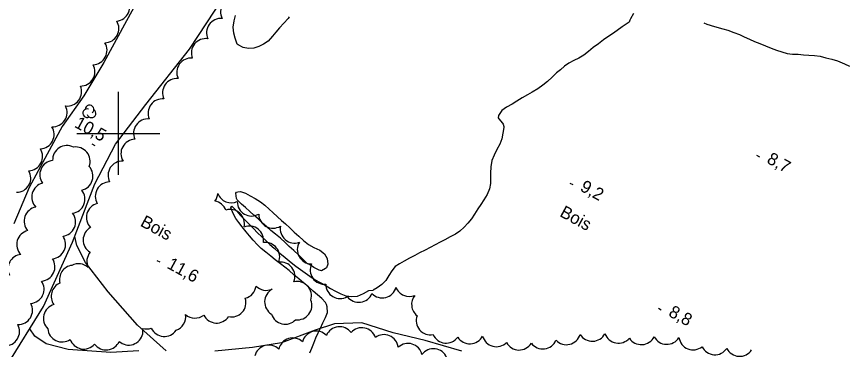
# Model space of a CAD drawing. Extents: x 219136 to 222520, y 5421589 to 5424530.
# Drawn here: x 220175.4 to 220376, y 5423147.8 to 5423228.2 of the extents above; entities that cross this region are included whole.
import ezdxf

# ---------------------------------------------------------------- set-up
doc = ezdxf.new("R2010")
doc.units = 0
for name, color, linetype in [('Level 1', 7, 'Continuous'), ('Level 2', 7, 'Continuous'), ('Level 22', 7, 'Continuous'), ('Level 3', 7, 'Continuous'), ('Level 4', 7, 'Continuous'), ('Level 44', 7, 'Continuous'), ('Level 61', 7, 'Continuous')]:
    doc.layers.add(name, color=color, linetype=linetype)

msp = doc.modelspace()

# ---------------------------------------------------------------- linework, layer by layer
at = {"layer": 'Level 1'}
for points in [[(220324.54, 5423228.96), (220323.81, 5423227.63), (220323.66, 5423227.31)], [(220323.66, 5423227.31), (220323.44, 5423226.86), (220322.77, 5423226.37), (220321.8, 5423225.75), (220320.56, 5423224.86), (220319.45, 5423224.07), (220318.3, 5423223.28), (220317.27, 5423222.56), (220316.04, 5423221.65), (220314.76, 5423220.77), (220313.61, 5423219.77), (220312.48, 5423218.89), (220311.31, 5423218.19), (220310.09, 5423217.56), (220308.92, 5423216.94), (220307.84, 5423216.19), (220306.87, 5423215.34), (220305.87, 5423214.58), (220304.89, 5423213.58), (220303.71, 5423212.53), (220302.57, 5423211.6), (220301.38, 5423210.77), (220300.06, 5423209.95), (220298.91, 5423209.33), (220297.57, 5423208.58), (220296.34, 5423207.78), (220295.15, 5423207.03), (220293.84, 5423206.34), (220292.69, 5423205.51), (220291.87, 5423204.32), (220291.83, 5423203.78), (220291.94, 5423203.53), (220292.85, 5423202.46), (220292.98, 5423202.2), (220293.17, 5423201.66), (220293.17, 5423201.38), (220292.97, 5423200.08)], [(220292.97, 5423200.08), (220292.66, 5423198.7), (220292.18, 5423197.42), (220291.52, 5423196.08), (220290.83, 5423194.73), (220290.31, 5423193.41), (220290.07, 5423191.93), (220289.99, 5423190.4), (220289.93, 5423189.14), (220289.94, 5423187.86), (220289.7, 5423186.63), (220289.13, 5423185.25), (220288.34, 5423183.93), (220287.6, 5423182.83), (220286.87, 5423181.74), (220286.09, 5423180.47), (220285.36, 5423179.39), (220284.5, 5423178.34), (220283.56, 5423177.37), (220282.56, 5423176.37), (220281.46, 5423175.65), (220280.23, 5423175.01), (220278.94, 5423174.33), (220277.77, 5423173.72), (220276.56, 5423173.09), (220275.37, 5423172.46), (220274.14, 5423171.82), (220272.83, 5423171.13), (220271.64, 5423170.5), (220270.41, 5423169.86), (220269.07, 5423169.16), (220267.96, 5423168.49), (220266.94, 5423167.84), (220266.11, 5423166.82), (220265.37, 5423165.69), (220264.68, 5423164.49), (220263.68, 5423163.49), (220262.6, 5423162.68), (220261.57, 5423162.14)], [(220250.06, 5423159.13), (220249.21, 5423160.14), (220248.16, 5423160.99), (220247.07, 5423161.87), (220245.97, 5423162.98), (220244.76, 5423163.93), (220243.61, 5423164.89), (220242.43, 5423165.85), (220241.29, 5423166.86), (220240.28, 5423167.7), (220239.22, 5423168.49), (220237.92, 5423169.48), (220236.87, 5423170.38), (220235.67, 5423171.29), (220234.52, 5423172.16), (220233.61, 5423173.07), (220232.63, 5423174.21), (220231.74, 5423175.22), (220230.86, 5423176.21), (220229.93, 5423177.39), (220229.12, 5423178.45), (220228.37, 5423179.47), (220227.73, 5423180.63), (220227.2, 5423182.02), (220227.42, 5423182.38), (220227.67, 5423182.18), (220228.62, 5423181.19), (220229.56, 5423180.17), (220230.56, 5423179.13), (220231.6, 5423178.09), (220232.66, 5423177), (220233.67, 5423175.97), (220234.66, 5423175.02), (220235.65, 5423174.09), (220236.65, 5423173.15), (220237.67, 5423172.25), (220238.69, 5423171.35), (220239.81, 5423170.41), (220240.78, 5423169.6), (220241.77, 5423168.81), (220242.91, 5423167.91), (220244.03, 5423167.11), (220245.16, 5423166.32), (220246.31, 5423165.48), (220247.54, 5423164.66), (220248.77, 5423164.01), (220249.99, 5423163.32), (220251.25, 5423162.53), (220252.45, 5423161.92), (220253.76, 5423161.29), (220254.96, 5423160.77), (220256.44, 5423160.57), (220257.83, 5423160.69), (220259.29, 5423161.37), (220260.55, 5423162.03), (220261.57, 5423162.14), (220261.57, 5423162.14)], [(220246.26, 5423146.97), (220246.8, 5423148.17), (220247.25, 5423149.34), (220247.77, 5423150.62), (220248.3, 5423151.81), (220248.85, 5423152.99), (220249.43, 5423154.28), (220250.05, 5423155.53), (220250.53, 5423156.71), (220250.47, 5423158.12), (220250.3, 5423158.68), (220250.06, 5423159.13)]]:
    msp.add_lwpolyline(points, dxfattribs=at)
at = {"layer": 'Level 2'}
for points in [[(220228.69, 5423221.53), (220228.2, 5423222.95), (220227.91, 5423224.21), (220227.77, 5423225.61), (220227.98, 5423227.14), (220228.32, 5423228.46)], [(220241.33, 5423228.17), (220241.01, 5423227.77), (220239.99, 5423226.61), (220238.96, 5423225.46), (220238.09, 5423224.47), (220237.28, 5423223.46), (220236.24, 5423222.3), (220235.06, 5423221.57), (220233.93, 5423220.98), (220232.74, 5423220.59), (220231.45, 5423220.49), (220230.17, 5423220.72), (220228.93, 5423221.34), (220228.69, 5423221.53)], [(220243.55, 5423170.64), (220242.41, 5423171.71), (220241.32, 5423172.68), (220240.3, 5423173.65), (220239.16, 5423174.67), (220237.98, 5423175.65), (220236.84, 5423176.54), (220235.87, 5423177.39), (220234.82, 5423178.32), (220233.78, 5423179.33), (220232.77, 5423180.24), (220231.75, 5423181.13), (220230.73, 5423182.06), (220229.77, 5423182.91), (220228.72, 5423183.98), (220228.57, 5423184.25), (220228.4, 5423185.56), (220228.59, 5423185.77), (220228.87, 5423185.87), (220229.52, 5423185.94), (220230.75, 5423185.56), (220231.87, 5423184.95), (220233.11, 5423184.27), (220234.38, 5423183.47), (220235.42, 5423182.66), (220236.45, 5423181.73), (220237.38, 5423180.88), (220238.46, 5423179.87), (220239.44, 5423178.98), (220240.39, 5423178.15), (220241.42, 5423177.22), (220242.49, 5423176.17), (220243.59, 5423175.15), (220244.76, 5423174.11), (220245.95, 5423173.17), (220247.26, 5423172.47), (220248.71, 5423171.79), (220249.82, 5423170.87), (220250.48, 5423169.78), (220250.6, 5423168.41), (220250.29, 5423167.54), (220250.09, 5423167.34), (220249.11, 5423166.83), (220248.85, 5423166.86), (220248.57, 5423166.95), (220247.28, 5423167.58), (220246.18, 5423168.33), (220245.74, 5423168.5), (220243.55, 5423170.64)]]:
    msp.add_lwpolyline(points, dxfattribs=at)
at = {"layer": 'Level 22'}
for points in [[(220277.17, 5423326.83), (220271.16, 5423323.51), (220265.27, 5423321.58), (220261.27, 5423319.45), (220257.01, 5423314.86), (220253.94, 5423309.39), (220248.25, 5423301.66), (220242.1, 5423291.69), (220235.39, 5423280.94), (220228.31, 5423271.01), (220221.47, 5423262.45), (220217.7, 5423258.42), (220213.69, 5423253.29), (220209.74, 5423246.9), (220208.58, 5423241.28), (220205.82, 5423234.25), (220201.98, 5423227.16), (220196.49, 5423217.11), (220191.66, 5423209.06), (220186.45, 5423201.68), (220182.78, 5423194.97), (220178.49, 5423186.92), (220174.71, 5423178.18)], [(220154.51, 5423101.77), (220159.93, 5423115.62), (220166.24, 5423131.57), (220173.16, 5423143.99), (220181.91, 5423158.23), (220188.95, 5423173.74), (220194.32, 5423187.8), (220199.35, 5423197.42), (220206.67, 5423206.99), (220217.17, 5423220.34), (220225.43, 5423232.91), (220233.79, 5423247.54), (220242.48, 5423263.07), (220251.3, 5423277.34), (220259.8, 5423289.78), (220263.56, 5423295.6), (220266.95, 5423299.42)], [(220211.59, 5423147.46), (220204.63, 5423153.67), (220197.52, 5423161.71), (220192.07, 5423168.83), (220189.98, 5423172.94), (220189.49, 5423175.13), (220189.49, 5423175.15)], [(220283.03, 5423147.43), (220274.15, 5423149.95), (220266.4, 5423151.87), (220258.82, 5423154.25), (220252.26, 5423153.99), (220247.59, 5423152.46), (220239.47, 5423149.41), (220232.46, 5423148.32), (220223.32, 5423147.4)], [(220204.92, 5423147.49), (220198.19, 5423147.08), (220187.87, 5423147.82), (220182.59, 5423149.19), (220179.8, 5423151.01), (220178.59, 5423152.82)]]:
    msp.add_lwpolyline(points, dxfattribs=at)
at = {"layer": 'Level 3'}
for p, q in [((220193.62, 5423197.47), (220194.32, 5423197.08)), ((220354.28, 5423194.71), (220354.98, 5423194.33)), ((220309.15, 5423188.01), (220309.85, 5423187.62)), ((220209.3, 5423169.33), (220210, 5423168.94)), ((220330.52, 5423157.75), (220331.22, 5423157.37))]:
    msp.add_line(p, q, dxfattribs=at)
at = {"layer": 'Level 4'}
msp.add_lwpolyline([(220341.55, 5423226.67), (220342.26, 5423226.37), (220342.51, 5423226.28), (220342.77, 5423226.21), (220343.08, 5423226.12), (220343.32, 5423226.02), (220344.67, 5423225.65), (220346.11, 5423225.26), (220347.35, 5423224.92), (220348.76, 5423224.39), (220350.14, 5423223.88), (220351.26, 5423223.3), (220352.53, 5423222.71), (220353.78, 5423222.14), (220355.08, 5423221.7), (220356.38, 5423221.12), (220357.77, 5423220.54), (220359.11, 5423220.06), (220360.4, 5423219.65), (220361.68, 5423219.31), (220362.97, 5423219.13), (220364.29, 5423219.13), (220365.64, 5423218.99), (220366.92, 5423218.91), (220368.26, 5423218.82), (220369.66, 5423218.62), (220371.04, 5423218.26), (220372.45, 5423217.94), (220373.81, 5423217.5), (220375.51, 5423216.82), (220376.74, 5423216.2)], dxfattribs=at)
at = {"layer": 'Level 44'}
for centre, radius, start, end in [((220199.31, 5423230.57), 3.46, 275.2581, 35.2581), ((220228.18, 5423229.31), 3.46, 86.8154, 206.8154), ((220196.67, 5423225.32), 3.46, 271.3733, 31.3733), ((220224.78, 5423224.29), 3.46, 85.0025, 205.0025), ((220221.11, 5423219.41), 3.46, 81.1761, 201.1761), ((220193.81, 5423220.03), 3.46, 271.7859, 31.7859), ((220217.57, 5423214.71), 3.46, 84.7664, 204.7664), ((220190.89, 5423214.88), 3.46, 269.1067, 29.1067), ((220214.15, 5423209.8), 3.46, 85.5148, 205.5148), ((220187.65, 5423210.05), 3.46, 263.37, 23.37), ((220210.64, 5423204.87), 3.46, 83.6974, 203.6974), ((220184.16, 5423205.06), 3.46, 266.5787, 26.5787), ((220193.03, 5423205.76), 1.05, 310.6037, 178.0608), ((220192.48, 5423204.88), 1.05, 72.4499, 298.1385), ((220193.52, 5423204.84), 1.05, 195.2714, 57.9557), ((220207.15, 5423200.02), 3.46, 84.732, 204.732), ((220181.03, 5423199.74), 3.46, 272.4772, 32.4772), ((220204.09, 5423195.11), 3.46, 91.4579, 211.4579), ((220178.24, 5423194.44), 3.46, 272.0231, 32.023), ((220187.58, 5423193.6), 3.46, 62.5516, 182.5516), ((220189.72, 5423193.25), 3.46, 338.9548, 98.9548), ((220184.47, 5423190), 3.46, 95.8113, 215.8113), ((220190.41, 5423189.65), 3.46, 282.8313, 42.8313), ((220200.97, 5423189.84), 3.46, 87.1248, 207.1248), ((220175.38, 5423189.22), 3.46, 270.539, 30.539), ((220182.52, 5423184.61), 3.46, 104.3402, 224.3402), ((220197.89, 5423184.8), 3.46, 90.1673, 210.1673), ((220188.46, 5423184.12), 3.46, 278.3506, 38.3506), ((220220.64, 5423185.82), 3.46, 321.1207, 353.9568), ((220227.33, 5423186.67), 3.46, 200.5659, 293.9568), ((220180.69, 5423178.79), 3.46, 100.8361, 220.8361), ((220195.75, 5423179.7), 3.46, 104.3266, 224.3266), ((220222.77, 5423180.23), 3.46, 21.1207, 80.5659), ((220232.2, 5423183.5), 3.46, 179.8201, 299.8201), ((220186.2, 5423178.6), 3.46, 277.148, 37.148), ((220227.02, 5423178.17), 3.46, 347.0407, 107.0407), ((220237.39, 5423180.56), 3.46, 181.1309, 301.1309), ((220178.91, 5423173.16), 3.46, 104.0636, 224.0636), ((220194.96, 5423174.25), 3.46, 119.0319, 239.0319), ((220231.64, 5423174.16), 3.46, 351.0678, 111.0678), ((220242.59, 5423176.97), 3.46, 169.6066, 289.6066), ((220183.79, 5423173.19), 3.46, 274.7953, 34.7953), ((220235.54, 5423170.19), 3.46, 337.936, 97.936), ((220246.72, 5423171.93), 3.46, 149.1306, 269.1306), ((220176.78, 5423167.31), 3.46, 95.8455, 206.5397), ((220195.86, 5423169.1), 3.46, 140.8584, 205.2585), ((220181.22, 5423167.79), 3.46, 274.2678, 34.2678), ((220189.24, 5423164.7), 3.46, 97.7405, 193.9888), ((220190.39, 5423165.06), 3.46, 47.5236, 117.7771), ((220239.23, 5423165.46), 3.46, 338.0035, 98.0035), ((220249.82, 5423167.02), 3.46, 155.2674, 275.2674), ((220178.6, 5423162.4), 3.46, 274.0023, 34.0023), ((220243.21, 5423160.78), 3.46, 342.8254, 102.8254), ((220187.23, 5423160.67), 3.46, 112.8834, 215.555), ((220229.85, 5423163.53), 3.46, 283.9201, 353.3729), ((220235.78, 5423165.54), 3.46, 223.9202, 293.3729), ((220238.82, 5423159.31), 3.46, 118.604, 238.604), ((220253.6, 5423163.58), 3.46, 180.22, 300.22), ((220263.78, 5423163.74), 3.46, 224.1364, 344.1364), ((220270.33, 5423164.07), 3.46, 201.639, 291.8721), ((220227.38, 5423159.12), 3.46, 257.6073, 17.6073), ((220258.11, 5423162.67), 3.46, 217.0426, 337.0426), ((220274.34, 5423158.7), 3.46, 141.639, 231.8721), ((220175.8, 5423157.28), 3.46, 268.6129, 28.6129), ((220185.36, 5423155.32), 3.46, 105.8872, 225.8872), ((220243.32, 5423158.44), 3.46, 262.3581, 22.3581), ((220212.82, 5423155.74), 3.46, 289.0901, 8.0437), ((220218.51, 5423158.84), 3.46, 229.0901, 308.0437), ((220223.75, 5423157.65), 3.46, 206.446, 326.446), ((220240.33, 5423157.37), 3.46, 196.9959, 316.9959), ((220275.46, 5423154.8), 3.46, 160.2025, 280.2025), ((220172.67, 5423152.18), 3.46, 268.1992, 28.1992), ((220186.4, 5423153.1), 3.46, 184.4648, 304.4648), ((220206.92, 5423156.22), 3.46, 252.486, 287.5718), ((220202.5, 5423152.15), 3.46, 351.1525, 12.7824), ((220211.09, 5423154.42), 3.46, 205.6189, 325.6189), ((220247.85, 5423148.78), 3.46, 45.0102, 165.0103), ((220253.47, 5423149.85), 3.46, 36.5182, 156.5182), ((220258.85, 5423149.61), 3.46, 18.4773, 138.4773), ((220191.63, 5423151.38), 3.46, 199.0889, 319.0889), ((220202.53, 5423152.34), 3.46, 228.0292, 348.0292), ((220242.15, 5423147.13), 3.46, 47.321, 167.321), ((220264.21, 5423147.94), 3.46, 6.882, 126.882), ((220279.24, 5423152.81), 3.46, 204.1066, 324.1066), ((220284.96, 5423152.64), 3.46, 212.6167, 332.6167), ((220291.39, 5423151.94), 3.46, 194.9081, 314.9081), ((220302.6, 5423151.4), 3.46, 216.8636, 336.8636), ((220308.3, 5423152.43), 3.46, 223.5316, 343.5316), ((220314.57, 5423153.27), 3.46, 211.7085, 331.7085), ((220320.88, 5423152.79), 3.46, 199.6681, 319.6681), ((220326.41, 5423152.45), 3.46, 213.3219, 333.3219), ((220332.57, 5423152.52), 3.46, 207.8878, 327.8878), ((220338.93, 5423151.19), 3.46, 188.5227, 308.5227), ((220197.05, 5423151.16), 3.46, 216.2356, 336.2356), ((220236.34, 5423145.42), 3.46, 45.5095, 165.5095), ((220270.02, 5423145.82), 3.46, 13.0075, 133.0075), ((220276.17, 5423144.53), 3.46, 23.2821, 143.2821), ((220296.88, 5423151.14), 3.46, 208.4193, 328.4193), ((220344.2, 5423150), 3.46, 206.1131, 326.1131), ((220350.17, 5423149.62), 3.46, 206.6601, 326.6601)]:
    msp.add_arc(centre, radius, start, end, dxfattribs=at)
at = {"layer": 'Level 61'}
for points in [[(220200, 5423210), (220200, 5423200), (220200, 5423190)], [(220190, 5423200), (220200, 5423200), (220210, 5423200)]]:
    msp.add_lwpolyline(points, dxfattribs=at)

# ---------------------------------------------------------------- texts
at = {"layer": 'Level 3'}
for s, p in [('10,5', (220189.18, 5423201.63)), ('8,7', (220356.52, 5423192.97)), ('9,2', (220311.39, 5423186.27)), ('11,6', (220211.54, 5423167.59)), ('8,8', (220332.76, 5423156.01))]:
    msp.add_text(s, height=3, rotation=331.383, dxfattribs=at).set_placement(p)
at = {"layer": 'Level 44'}
for p in [(220306.47, 5423180.1), (220205.09, 5423177.77)]:
    msp.add_text('Bois', height=3, rotation=331.3547, dxfattribs=at).set_placement(p)

doc.saveas('drawing.dxf')
